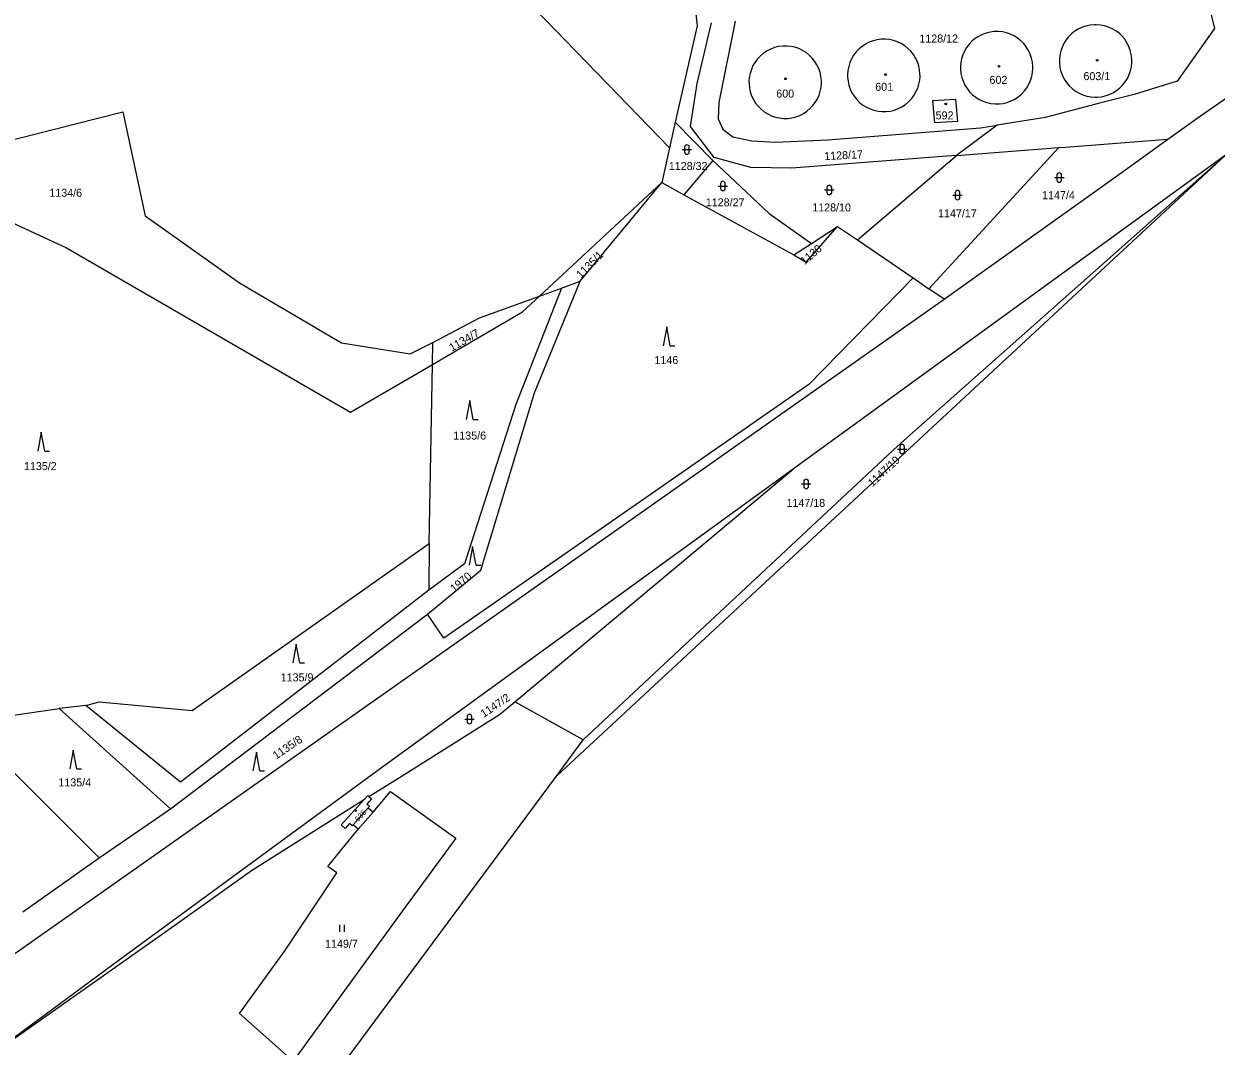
# Model space of a CAD drawing. Extents: x -793666 to -785424, y -1118958 to -1108761.
# Drawn here: x -787314.9 to -787061.6, y -1115971.8 to -1115754.6 of the extents above; entities that cross this region are included whole.
import ezdxf

# ---------------------------------------------------------------- set-up
doc = ezdxf.new("R2010")
doc.units = 0
for name, color, linetype in [('Hranice parcel', 7, 'Continuous'), ('Parcelní čísla', 7, 'Continuous'), ('Vnitřní kresba', 7, 'Continuous'), ('Značky budov', 7, 'Continuous'), ('Značky kultur', 7, 'Continuous')]:
    doc.layers.add(name, color=color, linetype=linetype)

msp = doc.modelspace()

# ---------------------------------------------------------------- linework, layer by layer
at = {"layer": 'Hranice parcel'}
for p, q in [((-787220.86, -1115736.4), (-787177.74, -1115780.94)), ((-787171.89, -1115767.27), (-787168.84, -1115754.42)), ((-787176.5, -1115775.47), (-787177.74, -1115780.94)), ((-787176.5, -1115775.47), (-787168.56, -1115783.62)), ((-787108.15, -1115776.16), (-787116.77, -1115782.58)), ((-787081.26, -1115785.9), (-787071.85, -1115779.08)), ((-787059.63, -1115782.48), (-787201.76, -1115914.44)), ((-787177.74, -1115780.94), (-787179.4, -1115788.31)), ((-787059.63, -1115782.48), (-787151.42, -1115849.12)), ((-787137.82, -1115800.52), (-787116.77, -1115782.58)), ((-787122.63, -1115810.87), (-787095.05, -1115780.88)), ((-787116.77, -1115782.58), (-787119.77, -1115782.81)), ((-787116.77, -1115782.58), (-787095.05, -1115780.88)), ((-787168.56, -1115783.62), (-787174.66, -1115790.91)), ((-787119.38, -1115813.08), (-787081.26, -1115785.9)), ((-787179.4, -1115788.31), (-787205.38, -1115812.43)), ((-787196.73, -1115809.3), (-787179.4, -1115788.31)), ((-787179.4, -1115788.31), (-787174.66, -1115790.91)), ((-787174.66, -1115790.91), (-787151.32, -1115803.7)), ((-787147.59, -1115801.26), (-787142.06, -1115797.63)), ((-787142.06, -1115797.63), (-787137.82, -1115800.52)), ((-787137.82, -1115800.52), (-787126, -1115808.57)), ((-787151.32, -1115803.7), (-787147.59, -1115801.26)), ((-787205.38, -1115812.43), (-787200.67, -1115810.73)), ((-787200.67, -1115810.73), (-787196.73, -1115809.3)), ((-787126, -1115808.57), (-787122.63, -1115810.87)), ((-787119.38, -1115813.08), (-787122.63, -1115810.87)), ((-787317.55, -1115952.64), (-787119.38, -1115813.08)), ((-787228.11, -1115826.95), (-787228.03, -1115822.3)), ((-787228.8, -1115864.99), (-787228.11, -1115826.95)), ((-787210.62, -1115898.66), (-787151.42, -1115849.12)), ((-787228.8, -1115864.99), (-787228.84, -1115874.95)), ((-787283.72, -1115921.39), (-787229.17, -1115880.05)), ((-787301.75, -1115899.41), (-787307.38, -1115900.03)), ((-787196.06, -1115906.75), (-787210.62, -1115898.66)), ((-787327.71, -1115902.99), (-787307.38, -1115900.03)), ((-787307.38, -1115900.03), (-787283.72, -1115921.39)), ((-787327.71, -1115902.99), (-787298.9, -1115931.82)), ((-787201.76, -1115914.44), (-787196.06, -1115906.75)), ((-787241.6, -1115918.78), (-787235.67, -1115915.05)), ((-787266.56, -1115934.47), (-787242.53, -1115919.36)), ((-787247.48, -1115924.81), (-787242.53, -1115919.36)), ((-787241.6, -1115918.78), (-787241.07, -1115919.28)), ((-787298.9, -1115931.82), (-787283.72, -1115921.39)), ((-787243.91, -1115925.68), (-787240.72, -1115922.12)), ((-787315.11, -1115943.23), (-787298.9, -1115931.82))]:
    msp.add_line(p, q, dxfattribs=at)
for points in [[(-787184.41, -1115660.66), (-787181.96, -1115662.41), (-787171.87, -1115755), (-787176.5, -1115775.47)], [(-787069.54, -1115723.37), (-787068.64, -1115727.49), (-787066.22, -1115738.58), (-787065.45, -1115741.57), (-787061.97, -1115755.56), (-787069.88, -1115766.77)], [(-787163.75, -1115754.05), (-787167.29, -1115771.29), (-787167.39, -1115774.8), (-787166.42, -1115777), (-787164.3, -1115778.58), (-787160.26, -1115779.44), (-787155.23, -1115779.72), (-787144.09, -1115779.24), (-787111.63, -1115776.72), (-787108.15, -1115776.16)], [(-787094.89, -1115763.01), (-787094.78, -1115763.88), (-787094.57, -1115764.73), (-787094.27, -1115765.56), (-787093.87, -1115766.34), (-787093.39, -1115767.07), (-787092.83, -1115767.75), (-787092.19, -1115768.35), (-787091.49, -1115768.88), (-787090.73, -1115769.32), (-787089.93, -1115769.68), (-787089.1, -1115769.94), (-787088.23, -1115770.11), (-787087.36, -1115770.18), (-787086.88, -1115770.17), (-787086.01, -1115770.08), (-787085.15, -1115769.9), (-787084.32, -1115769.61), (-787083.52, -1115769.24), (-787082.78, -1115768.77), (-787082.09, -1115768.23), (-787081.47, -1115767.61), (-787080.92, -1115766.92), (-787080.46, -1115766.18), (-787080.08, -1115765.39), (-787079.8, -1115764.56), (-787079.61, -1115763.7), (-787079.52, -1115762.83), (-787079.53, -1115761.95), (-787079.64, -1115761.08), (-787079.85, -1115760.23), (-787080.15, -1115759.4), (-787080.55, -1115758.62), (-787081.03, -1115757.89), (-787081.59, -1115757.22), (-787082.23, -1115756.61), (-787082.93, -1115756.08), (-787083.69, -1115755.64), (-787084.49, -1115755.28), (-787085.32, -1115755.02), (-787086.19, -1115754.85), (-787087.06, -1115754.78), (-787087.54, -1115754.79), (-787088.42, -1115754.88), (-787089.27, -1115755.06), (-787090.1, -1115755.35), (-787090.9, -1115755.72), (-787091.64, -1115756.19), (-787092.33, -1115756.73), (-787092.95, -1115757.35), (-787093.5, -1115758.04), (-787093.96, -1115758.78), (-787094.34, -1115759.57), (-787094.62, -1115760.4), (-787094.81, -1115761.26), (-787094.9, -1115762.13), (-787094.89, -1115763.01)], [(-787107.69, -1115771.6), (-787106.82, -1115771.49), (-787105.97, -1115771.28), (-787105.14, -1115770.98), (-787104.36, -1115770.58), (-787103.63, -1115770.1), (-787102.96, -1115769.54), (-787102.35, -1115768.9), (-787101.82, -1115768.2), (-787101.38, -1115767.45), (-787101.02, -1115766.64), (-787100.76, -1115765.81), (-787100.59, -1115764.94), (-787100.52, -1115764.07), (-787100.53, -1115763.59), (-787100.62, -1115762.71), (-787100.8, -1115761.86), (-787101.09, -1115761.03), (-787101.46, -1115760.23), (-787101.93, -1115759.49), (-787102.47, -1115758.8), (-787103.09, -1115758.18), (-787103.78, -1115757.63), (-787104.52, -1115757.17), (-787105.31, -1115756.79), (-787106.14, -1115756.51), (-787107, -1115756.32), (-787107.87, -1115756.23), (-787108.75, -1115756.24), (-787109.62, -1115756.35), (-787110.47, -1115756.56), (-787111.3, -1115756.86), (-787112.08, -1115757.26), (-787112.81, -1115757.74), (-787113.48, -1115758.3), (-787114.09, -1115758.94), (-787114.62, -1115759.64), (-787115.06, -1115760.4), (-787115.42, -1115761.2), (-787115.68, -1115762.03), (-787115.85, -1115762.9), (-787115.92, -1115763.77), (-787115.91, -1115764.25), (-787115.82, -1115765.13), (-787115.64, -1115765.98), (-787115.35, -1115766.81), (-787114.98, -1115767.61), (-787114.52, -1115768.35), (-787113.97, -1115769.04), (-787113.35, -1115769.66), (-787112.66, -1115770.21), (-787111.92, -1115770.67), (-787111.13, -1115771.05), (-787110.3, -1115771.33), (-787109.44, -1115771.52), (-787108.57, -1115771.61), (-787107.69, -1115771.6)], [(-787152.63, -1115774.68), (-787151.76, -1115774.57), (-787150.91, -1115774.36), (-787150.08, -1115774.06), (-787149.3, -1115773.66), (-787148.57, -1115773.18), (-787147.9, -1115772.62), (-787147.29, -1115771.98), (-787146.76, -1115771.28), (-787146.32, -1115770.52), (-787145.96, -1115769.72), (-787145.7, -1115768.89), (-787145.53, -1115768.02), (-787145.46, -1115767.15), (-787145.47, -1115766.67), (-787145.56, -1115765.79), (-787145.74, -1115764.94), (-787146.03, -1115764.11), (-787146.4, -1115763.31), (-787146.86, -1115762.57), (-787147.41, -1115761.88), (-787148.03, -1115761.26), (-787148.72, -1115760.71), (-787149.46, -1115760.25), (-787150.25, -1115759.87), (-787151.08, -1115759.59), (-787151.94, -1115759.4), (-787152.81, -1115759.31), (-787153.69, -1115759.32), (-787154.56, -1115759.43), (-787155.41, -1115759.64), (-787156.23, -1115759.95), (-787157.02, -1115760.34), (-787157.75, -1115760.83), (-787158.42, -1115761.39), (-787159.03, -1115762.03), (-787159.55, -1115762.73), (-787160, -1115763.48), (-787160.35, -1115764.29), (-787160.62, -1115765.12), (-787160.78, -1115765.99), (-787160.85, -1115766.86), (-787160.84, -1115767.32), (-787160.76, -1115768.19), (-787160.57, -1115769.05), (-787160.29, -1115769.88), (-787159.91, -1115770.68), (-787159.45, -1115771.42), (-787158.91, -1115772.11), (-787158.29, -1115772.73), (-787157.6, -1115773.28), (-787156.86, -1115773.75), (-787156.07, -1115774.12), (-787155.24, -1115774.41), (-787154.38, -1115774.6), (-787153.51, -1115774.69), (-787152.63, -1115774.68)], [(-787132.74, -1115757.88), (-787133.61, -1115757.99), (-787134.46, -1115758.2), (-787135.29, -1115758.5), (-787136.07, -1115758.9), (-787136.8, -1115759.38), (-787137.47, -1115759.94), (-787138.08, -1115760.58), (-787138.61, -1115761.28), (-787139.05, -1115762.03), (-787139.41, -1115762.84), (-787139.67, -1115763.67), (-787139.84, -1115764.54), (-787139.91, -1115765.41), (-787139.9, -1115765.89), (-787139.81, -1115766.77), (-787139.63, -1115767.62), (-787139.34, -1115768.45), (-787138.97, -1115769.25), (-787138.51, -1115769.99), (-787137.96, -1115770.68), (-787137.34, -1115771.3), (-787136.65, -1115771.85), (-787135.91, -1115772.31), (-787135.12, -1115772.69), (-787134.29, -1115772.97), (-787133.43, -1115773.16), (-787132.56, -1115773.25), (-787131.68, -1115773.24), (-787130.81, -1115773.13), (-787129.96, -1115772.92), (-787129.13, -1115772.62), (-787128.35, -1115772.22), (-787127.62, -1115771.74), (-787126.95, -1115771.18), (-787126.34, -1115770.54), (-787125.81, -1115769.84), (-787125.37, -1115769.08), (-787125.01, -1115768.28), (-787124.75, -1115767.45), (-787124.58, -1115766.58), (-787124.51, -1115765.71), (-787124.52, -1115765.23), (-787124.61, -1115764.35), (-787124.79, -1115763.5), (-787125.08, -1115762.67), (-787125.45, -1115761.87), (-787125.92, -1115761.13), (-787126.46, -1115760.44), (-787127.08, -1115759.82), (-787127.77, -1115759.27), (-787128.51, -1115758.81), (-787129.3, -1115758.43), (-787130.13, -1115758.15), (-787130.99, -1115757.96), (-787131.86, -1115757.87), (-787132.74, -1115757.88)], [(-787071.85, -1115779.08), (-787064.93, -1115774.13), (-787045, -1115760.38)], [(-787119.77, -1115782.81), (-787151.73, -1115785.29), (-787160.49, -1115785.09), (-787168.25, -1115783.03), (-787173.24, -1115776.41), (-787171.89, -1115767.27)], [(-787069.88, -1115766.77), (-787079, -1115769.63), (-787086.39, -1115771.47), (-787088.25, -1115771.93), (-787097.91, -1115774.52), (-787108.15, -1115776.16)], [(-787116.57, -1115775.38), (-787121.35, -1115775.6), (-787121.82, -1115770.9), (-787116.96, -1115770.57), (-787116.57, -1115775.38)], [(-787404.53, -1115807.78), (-787390.18, -1115802.19), (-787391.44, -1115798.03), (-787293.88, -1115773.33), (-787289.16, -1115795.37), (-787269.06, -1115809.66), (-787247.4, -1115822.4), (-787232.85, -1115824.7), (-787228.03, -1115822.3)], [(-787095.05, -1115780.88), (-787093.58, -1115780.77), (-787071.85, -1115779.08)], [(-787196.06, -1115906.75), (-787129.19, -1115844.27), (-787059.63, -1115782.48)], [(-787168.56, -1115783.62), (-787156.57, -1115794.9), (-787147.59, -1115801.26)], [(-787402.4, -1115818.5), (-787387.6, -1115816.07), (-787386.97, -1115811.59), (-787335.05, -1115789.4), (-787319.32, -1115795.93), (-787305.87, -1115802.19), (-787245.53, -1115837.12), (-787228.11, -1115826.95)], [(-787151.32, -1115803.7), (-787148.72, -1115805.23), (-787142.06, -1115797.63)], [(-787126, -1115808.57), (-787148.11, -1115831.24), (-787225.66, -1115885.11), (-787229.17, -1115880.05)], [(-787229.17, -1115880.05), (-787217.85, -1115870.69), (-787206.39, -1115832.97), (-787196.73, -1115809.3)], [(-787200.67, -1115810.73), (-787210.37, -1115835.49), (-787221.28, -1115869.34), (-787228.84, -1115874.95)], [(-787228.11, -1115826.95), (-787208.97, -1115815.77), (-787205.38, -1115812.43)], [(-787228.03, -1115822.3), (-787218.07, -1115817.03), (-787205.38, -1115812.43)], [(-787151.42, -1115849.12), (-787238.95, -1115912.66), (-787295.97, -1115954.55), (-787318.53, -1115971.13), (-787318.47, -1115971.25)], [(-787301.75, -1115899.41), (-787298.93, -1115898.62), (-787279.15, -1115900.5), (-787228.8, -1115864.99)], [(-787228.84, -1115874.95), (-787281.64, -1115915.68), (-787301.75, -1115899.41)], [(-787235.67, -1115915.05), (-787213.86, -1115901.34), (-787210.62, -1115898.66)], [(-787258.17, -1116021.36), (-787255.6, -1115987.01), (-787201.76, -1115914.44)], [(-787240.72, -1115922.12), (-787237, -1115917.73), (-787223.14, -1115927.61), (-787235.24, -1115944.1), (-787247.33, -1115960.77), (-787257.7, -1115974.98), (-787269.1, -1115964.84), (-787259.46, -1115951.54), (-787248.4, -1115934.98), (-787250.3, -1115933.62), (-787243.91, -1115925.68)], [(-787242.53, -1115919.36), (-787241.81, -1115918.57), (-787241.6, -1115918.78)], [(-787241.07, -1115919.28), (-787242.02, -1115920.39), (-787241.42, -1115920.82), (-787241.76, -1115921.19), (-787240.72, -1115922.12)], [(-787243.91, -1115925.68), (-787244.94, -1115924.75), (-787245.14, -1115924.96), (-787245.74, -1115924.49), (-787246.66, -1115925.53), (-787247.48, -1115924.81)], [(-787318.47, -1115971.25), (-787282.37, -1115945.72), (-787266.56, -1115934.47)]]:
    msp.add_lwpolyline(points, dxfattribs=at)
at = {"layer": 'Vnitřní kresba'}
msp.add_line((-787244.94, -1115924.75), (-787241.76, -1115921.19), dxfattribs=at)
at = {"layer": 'Značky budov'}
for centre, radius in [((-787086.87, -1115762.37), 0.175), ((-787131.85, -1115765.37), 0.175), ((-787107.73, -1115763.63), 0.175), ((-787153.08, -1115766.27), 0.175), ((-787119.03, -1115771.62), 0.175), ((-787244.4, -1115921.77), 0.117)]:
    msp.add_circle(centre, radius, dxfattribs=at)
at = {"layer": 'Značky kultur'}
for p, q in [((-787175.04, -1115781.31), (-787173.04, -1115781.31)), ((-787174.54, -1115780.81), (-787174.54, -1115781.81)), ((-787173.54, -1115781.81), (-787173.54, -1115780.81)), ((-787095.92, -1115787.26), (-787093.92, -1115787.26)), ((-787095.42, -1115786.76), (-787095.42, -1115787.76)), ((-787094.42, -1115787.76), (-787094.42, -1115786.76)), ((-787167.38, -1115789.06), (-787165.38, -1115789.06)), ((-787166.88, -1115788.56), (-787166.88, -1115789.56)), ((-787165.88, -1115789.56), (-787165.88, -1115788.56)), ((-787144.78, -1115789.9), (-787142.78, -1115789.9)), ((-787144.28, -1115789.4), (-787144.28, -1115790.4)), ((-787143.28, -1115790.4), (-787143.28, -1115789.4)), ((-787117.04, -1115790.48), (-787117.04, -1115791.48)), ((-787116.04, -1115791.48), (-787116.04, -1115790.48)), ((-787117.54, -1115790.98), (-787115.54, -1115790.98)), ((-787178.33, -1115818.98), (-787179.08, -1115822.98)), ((-787177.58, -1115822.98), (-787178.33, -1115818.98)), ((-787177.58, -1115822.98), (-787176.58, -1115822.98)), ((-787220.17, -1115834.66), (-787220.92, -1115838.66)), ((-787219.42, -1115838.66), (-787220.17, -1115834.66)), ((-787219.42, -1115838.66), (-787218.42, -1115838.66)), ((-787311.2, -1115841.37), (-787311.95, -1115845.37)), ((-787310.45, -1115845.37), (-787311.2, -1115841.37)), ((-787310.45, -1115845.37), (-787309.45, -1115845.37)), ((-787129.33, -1115844.95), (-787127.33, -1115844.95)), ((-787128.83, -1115844.45), (-787128.83, -1115845.45)), ((-787127.83, -1115845.45), (-787127.83, -1115844.45)), ((-787149.7, -1115852.36), (-787147.7, -1115852.36)), ((-787149.2, -1115851.86), (-787149.2, -1115852.86)), ((-787148.2, -1115852.86), (-787148.2, -1115851.86)), ((-787219.57, -1115865.62), (-787220.32, -1115869.62)), ((-787218.82, -1115869.62), (-787219.57, -1115865.62)), ((-787218.82, -1115869.62), (-787217.82, -1115869.62)), ((-787257.04, -1115886.36), (-787257.79, -1115890.36)), ((-787256.29, -1115890.36), (-787257.04, -1115886.36)), ((-787256.29, -1115890.36), (-787255.29, -1115890.36)), ((-787220.73, -1115901.82), (-787220.73, -1115902.82)), ((-787219.73, -1115902.82), (-787219.73, -1115901.82)), ((-787221.23, -1115902.32), (-787219.23, -1115902.32)), ((-787304.4, -1115908.91), (-787305.15, -1115912.91)), ((-787303.65, -1115912.91), (-787304.4, -1115908.91)), ((-787265.5, -1115909.32), (-787266.25, -1115913.32)), ((-787264.75, -1115913.32), (-787265.5, -1115909.32)), ((-787303.65, -1115912.91), (-787302.65, -1115912.91)), ((-787264.75, -1115913.32), (-787263.75, -1115913.32)), ((-787247.81, -1115947.52), (-787247.81, -1115946.02)), ((-787246.81, -1115947.52), (-787246.81, -1115946.02))]:
    msp.add_line(p, q, dxfattribs=at)
for centre, start, end in [((-787174.04, -1115780.81), 0, 180), ((-787174.04, -1115781.81), 180, 359.9879), ((-787166.38, -1115788.56), 0, 180), ((-787094.92, -1115786.76), 0, 180), ((-787094.92, -1115787.76), 180, 359.9879), ((-787166.38, -1115789.56), 180, 359.9879), ((-787143.78, -1115789.4), 0, 180), ((-787143.78, -1115790.4), 180, 359.9879), ((-787116.54, -1115790.48), 0, 180), ((-787116.54, -1115791.48), 180, 359.9879), ((-787128.33, -1115844.45), 0, 180), ((-787128.33, -1115845.45), 180, 359.9879), ((-787148.7, -1115851.86), 0, 180), ((-787148.7, -1115852.86), 180, 359.9879), ((-787220.23, -1115901.82), 0, 180), ((-787220.23, -1115902.82), 180, 359.9879)]:
    msp.add_arc(centre, 0.5, start, end, dxfattribs=at)

# ---------------------------------------------------------------- texts
at = {"layer": 'Parcelní čísla'}
for s, p in [('1128/12', (-787124.65, -1115758.57)), ('603/1', (-787089.79, -1115766.56)), ('601', (-787134.02, -1115768.82)), ('602', (-787109.75, -1115767.35)), ('600', (-787155.04, -1115770.27)), ('592', (-787121.19, -1115774.9)), ('1128/32', (-787177.88, -1115785.66)), ('1134/6', (-787309.49, -1115791.34)), ('1147/4', (-787098.57, -1115791.85)), ('1128/27', (-787170.02, -1115793.37)), ('1128/10', (-787147.41, -1115794.46)), ('1147/17', (-787120.68, -1115795.71)), ('1146', (-787180.93, -1115826.88)), ('1135/6', (-787223.66, -1115842.92)), ('1135/2', (-787314.89, -1115849.41)), ('1147/18', (-787152.88, -1115857.23)), ('1135/9', (-787260.34, -1115894.3)), ('1135/4', (-787307.57, -1115916.61)), ('1149/7', (-787250.9, -1115950.89))]:
    msp.add_text(s, height=1.7, dxfattribs=at).set_placement(p)
for s, height, rotation, p in [('1128/17', 1.7, 3, (-787144.82, -1115783.57)), ('1135/1', 1.7, 45, (-787196.56, -1115808.81)), ('1130', 1.7, 40, (-787149.06, -1115805.89)), ('1134/7', 1.7, 30, (-787223.97, -1115824.28)), ('1147/19', 1.7, 43, (-787134.63, -1115853.09)), ('1970', 1.7, 40, (-787223.47, -1115875.47)), ('1147/2', 1.7, 34, (-787217.18, -1115902.07)), ('1135/8', 1.7, 34, (-787261.31, -1115910.94)), ('635', 1.14, 47, (-787243.88, -1115924.17))]:
    msp.add_text(s, height=height, rotation=rotation, dxfattribs=at).set_placement(p)

doc.saveas('drawing.dxf')
